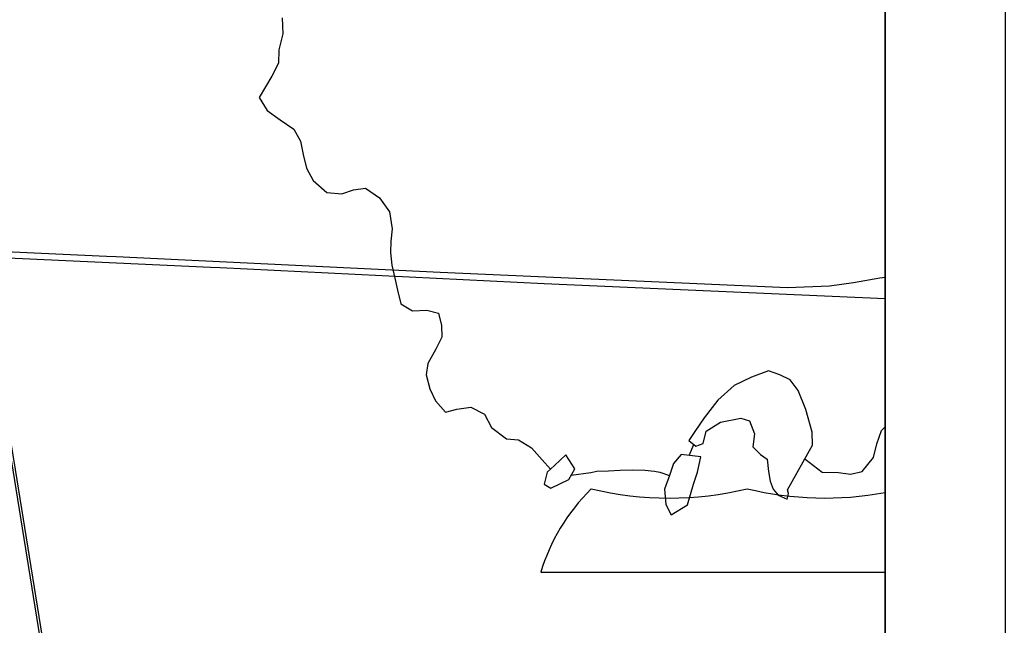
# Model space of a CAD drawing. Extents: x -38.2 to 41.9, y -4 to 24.9.
# Drawn here: x 8.18 to 9, y 14.504 to 15.007 of the extents above; entities that cross this region are included whole.
import ezdxf

# ---------------------------------------------------------------- set-up
doc = ezdxf.new("R2010")
doc.units = 0
for name, color, linetype in [('Default', 7, 'Continuous'), ('GM_X_County_Road', 7, 'Continuous'), ('GM_X_Interchange_Ramps', 7, 'Continuous'), ('GM_X_Minor_Lake', 7, 'Continuous'), ('GM_X_Minor_River', 7, 'Continuous'), ('GM_X_Rail_Line_Text', 7, 'Continuous'), ('GM_X_Township_Road_Text', 7, 'Continuous'), ('SH_Cut_Line', 7, 'Continuous'), ('SH_Data', 7, 'Continuous')]:
    doc.layers.add(name, color=color, linetype=linetype)

msp = doc.modelspace()

# ---------------------------------------------------------------- linework, layer by layer
at = {"layer": 'Default'}
msp.add_lwpolyline([(8.61346, 14.54775), (8.9, 14.54775), (8.9, 14.61411)], dxfattribs=at)
for centre, start_param, end_param in [((8.82953, 14.50718), 2.47259, 2.911027), ((8.72028, 14.78711), 4.415841, 5.008937), ((8.85, 14.78711), 4.415841, 4.939623)]:
    msp.add_ellipse(centre, major_axis=(0.22195, 0), ratio=0.8, start_param=start_param, end_param=end_param, dxfattribs=at)
at = {"layer": 'GM_X_County_Road'}
for points in [[(6.31176, 14.1), (8.9, 14.1), (8.9, 15.11975)], [(6.39874, 14.1), (8.9, 14.1), (8.9, 15.11433)], [(7.65057, 14.8376), (7.82108, 14.8302), (7.97516, 14.82352), (8.25214, 14.81074)], [(8.25214, 14.81074), (8.26016, 14.81037), (8.52976, 14.79728), (8.81882, 14.78459), (8.85381, 14.78593), (8.87364, 14.78873), (8.89572, 14.79282), (8.9, 14.79337)]]:
    msp.add_lwpolyline(points, dxfattribs=at)
at = {"layer": 'GM_X_Interchange_Ramps'}
for points in [[(6.31263, 14.1), (8.89843, 14.1), (8.9, 14.11944), (8.9, 16.22718), (7.96963, 16.27524), (7.69014, 16.28944), (7.5793, 16.29614), (7.34417, 16.31068), (7.13357, 16.31975), (6.42632, 16.3595)], [(6.39951, 14.1), (8.9, 14.1), (8.9, 16.22246), (8.0561, 16.26605), (7.77662, 16.28025), (7.66578, 16.28695), (7.43065, 16.30149), (7.22005, 16.31056), (6.5128, 16.35031)]]:
    msp.add_lwpolyline(points, dxfattribs=at)
at = {"layer": 'GM_X_Minor_Lake'}
for points in [[(8.83961, 14.65354), (8.83937, 14.66418), (8.83394, 14.68325), (8.82771, 14.69892), (8.821, 14.70776), (8.81234, 14.71207), (8.80291, 14.71525), (8.78881, 14.71014), (8.77432, 14.70313), (8.76088, 14.6908), (8.74932, 14.67615), (8.74159, 14.66487), (8.73656, 14.65734), (8.74256, 14.6527), (8.74865, 14.65488), (8.75106, 14.66511), (8.76291, 14.67253), (8.78002, 14.67608), (8.78719, 14.67369), (8.79122, 14.66299), (8.78993, 14.65199), (8.79629, 14.64582), (8.80193, 14.64194), (8.80292, 14.63166), (8.80433, 14.62366), (8.8069, 14.61679), (8.811, 14.61179), (8.81854, 14.60864), (8.81973, 14.61318), (8.81864, 14.61624)], [(8.81864, 14.61624), (8.83961, 14.65354)], [(8.63444, 14.64556), (8.62484, 14.63659), (8.6187, 14.63098), (8.61629, 14.62114), (8.62193, 14.61764), (8.63682, 14.62501), (8.64186, 14.63368)], [(8.64186, 14.63368), (8.63444, 14.64556)], [(8.73033, 14.64566), (8.72379, 14.63816), (8.72063, 14.62833), (8.71631, 14.61699), (8.71765, 14.60406), (8.72208, 14.59563), (8.73546, 14.60379), (8.74062, 14.62119), (8.74379, 14.63102), (8.74661, 14.6439)], [(8.74661, 14.6439), (8.73033, 14.64566)]]:
    msp.add_lwpolyline(points, dxfattribs=at)
at = {"layer": 'GM_X_Minor_River'}
for points in [[(8.39824, 15.00887), (8.39882, 14.99556), (8.39561, 14.98232), (8.39508, 14.97131), (8.38963, 14.96037), (8.37916, 14.94267), (8.38583, 14.93193), (8.39672, 14.92417), (8.40799, 14.9164), (8.41354, 14.90644), (8.41567, 14.89539), (8.41855, 14.88395), (8.42409, 14.87361), (8.43533, 14.86357), (8.44783, 14.86262), (8.45772, 14.86589), (8.4676, 14.86726), (8.47924, 14.85911), (8.48743, 14.84759), (8.48989, 14.8335), (8.48861, 14.82326), (8.48849, 14.81376), (8.48948, 14.80311), (8.49199, 14.79244), (8.49413, 14.78252), (8.49701, 14.77108), (8.50679, 14.76524), (8.51855, 14.76583), (8.52837, 14.7634), (8.53089, 14.7531), (8.53113, 14.74322), (8.52607, 14.73342), (8.51947, 14.72136), (8.5182, 14.71188), (8.52108, 14.70044), (8.52588, 14.69049), (8.53409, 14.68087), (8.5436, 14.68339), (8.55537, 14.68511), (8.56666, 14.67925), (8.57258, 14.66814), (8.58496, 14.65884), (8.5948, 14.65793), (8.60571, 14.65131), (8.61467, 14.6413), (8.62149, 14.63353)], [(8.83325, 14.64223), (8.84764, 14.631), (8.86129, 14.6308), (8.87112, 14.62951), (8.88101, 14.63165), (8.89026, 14.64329), (8.89307, 14.65464), (8.897, 14.6656), (8.9, 14.66864)], [(8.73699, 14.64494), (8.74089, 14.65399)], [(8.63884, 14.62848), (8.65499, 14.63088), (8.66022, 14.63198), (8.66986, 14.63226), (8.6795, 14.63281), (8.68968, 14.63308), (8.70015, 14.63281), (8.70813, 14.63198), (8.71254, 14.63116), (8.72064, 14.62837)]]:
    msp.add_lwpolyline(points, dxfattribs=at)
at = {"layer": 'GM_X_Rail_Line_Text'}
for points in [[(8.26119, 14.1), (8.23677, 14.25037), (8.21276, 14.39311), (8.21043, 14.41002), (8.20725, 14.4296), (8.17442, 14.63283), (8.15396, 14.75742), (8.14563, 14.81034), (8.10986, 15.02955)], [(8.26311, 14.1), (8.23865, 14.25068), (8.21464, 14.3934), (8.21231, 14.4103), (8.20913, 14.4299), (8.17629, 14.63313), (8.15584, 14.75772), (8.14751, 14.81064), (8.11174, 15.02985)]]:
    msp.add_lwpolyline(points, dxfattribs=at)
at = {"layer": 'GM_X_Township_Road_Text'}
for points in [[(7.73704, 14.82841), (7.90756, 14.82101), (8.06164, 14.81433), (8.33861, 14.80155)], [(8.33861, 14.80155), (8.34664, 14.80118), (8.61624, 14.7881), (8.9, 14.77563)]]:
    msp.add_lwpolyline(points, dxfattribs=at)
at = {"layer": 'SH_Cut_Line'}
msp.add_lwpolyline([(2.1, 14.1), (8.9, 14.1), (8.9, 16.22718), (7.96963, 16.27524), (7.69014, 16.28944), (7.5793, 16.29614), (7.34417, 16.31068), (7.13357, 16.31975), (6.42632, 16.3595), (6.41299, 16.36022), (5.98531, 16.37641), (5.68741, 16.39544)], dxfattribs=at)
at = {"layer": 'SH_Data'}
for p, q in [((9, 21), (9, 14)), ((8.9, 17.70631), (8.9, 14.1))]:
    msp.add_line(p, q, dxfattribs=at)

doc.saveas('drawing.dxf')
